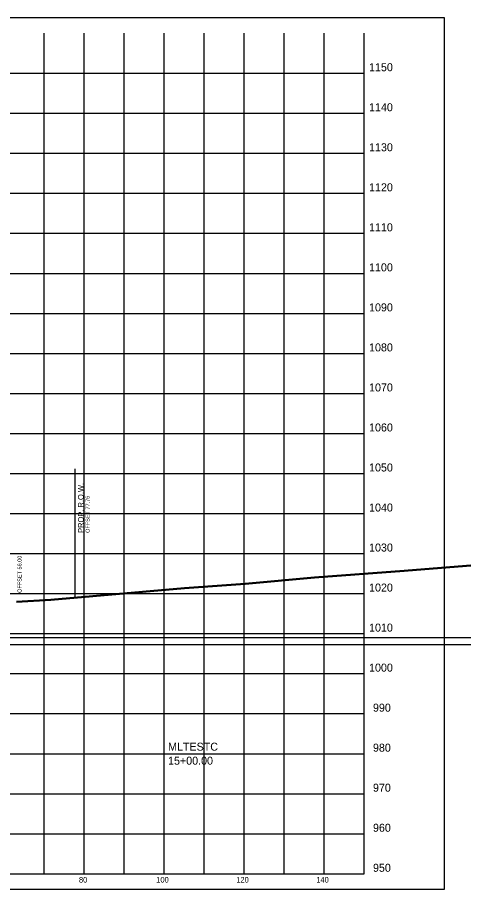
# Model space of a CAD drawing. Extents: x 1131015 to 1136271, y 133453 to 174329.
# Drawn here: x 1131403.8 to 1131515.3, y 165104.7 to 165322.6 of the extents above; entities that cross this region are included whole.
import ezdxf

# ---------------------------------------------------------------- set-up
doc = ezdxf.new("R2010")
doc.units = 0
for name, color, linetype in [('DESIGN - ROW - Right-of-Way and Easement Labels', 7, 'Continuous'), ('DESIGN - ROW - Right-of-Way Linework', 7, 'Continuous'), ('DESIGN - SCRATCH - User 1', 7, 'Continuous'), ('DESIGN - SHEET - Corner Text', 7, 'Continuous'), ('DESIGN - SHEET - Light Grid', 7, 'Continuous'), ('DESIGN - SHEET - Linework', 7, 'Continuous'), ('DESIGN - SHEET - Plot Shape', 7, 'Continuous'), ('DESIGN - TYPICAL - Slope Tie Text', 7, 'Continuous'), ('DESIGN - TYPICAL - Warning Text', 7, 'Continuous'), ('SURVEY - GROUND - Bottom of Topsoil Layer', 7, 'Continuous'), ('SURVEY - GROUND - Top of Ground', 7, 'Continuous')]:
    doc.layers.add(name, color=color, linetype=linetype)

msp = doc.modelspace()

# ---------------------------------------------------------------- linework, layer by layer
at = {"layer": 'DESIGN - ROW - Right-of-Way Linework'}
msp.add_line((1131418.21, 165177.82), (1131418.21, 165209.82), dxfattribs=at)
at = {"layer": 'DESIGN - SCRATCH - User 1'}
for p, q in [((1131369.78, 165167.66), (1131786.53, 165167.66)), ((1131364.68, 165165.96), (1131786.53, 165165.96))]:
    msp.add_line(p, q, dxfattribs=at)
at = {"layer": 'DESIGN - SHEET - Light Grid'}
msp.add_line((1131340.46, 165167.66), (1131640.46, 165167.66), dxfattribs=at)
at = {"layer": 'DESIGN - SHEET - Linework'}
for p, q in [((1131410.46, 165108.66), (1131410.46, 165318.66)), ((1131420.46, 165108.66), (1131420.46, 165318.66)), ((1131430.46, 165108.66), (1131430.46, 165318.66)), ((1131440.46, 165108.66), (1131440.46, 165318.66)), ((1131450.46, 165108.66), (1131450.46, 165318.66)), ((1131460.46, 165108.66), (1131460.46, 165318.66)), ((1131470.46, 165108.66), (1131470.46, 165318.66)), ((1131480.46, 165108.66), (1131480.46, 165318.66)), ((1131190.46, 165308.66), (1131490.46, 165308.66)), ((1131190.46, 165298.66), (1131490.46, 165298.66)), ((1131190.46, 165288.66), (1131490.46, 165288.66)), ((1131190.46, 165278.66), (1131490.46, 165278.66)), ((1131190.46, 165268.66), (1131490.46, 165268.66)), ((1131190.46, 165258.66), (1131490.46, 165258.66)), ((1131190.46, 165248.66), (1131490.46, 165248.66)), ((1131190.46, 165238.66), (1131490.46, 165238.66)), ((1131190.46, 165228.66), (1131490.46, 165228.66)), ((1131190.46, 165218.66), (1131490.46, 165218.66)), ((1131190.46, 165208.66), (1131490.46, 165208.66)), ((1131190.46, 165198.66), (1131490.46, 165198.66)), ((1131190.46, 165188.66), (1131490.46, 165188.66)), ((1131190.46, 165178.66), (1131490.46, 165178.66)), ((1131190.46, 165168.66), (1131490.46, 165168.66)), ((1131190.46, 165158.66), (1131490.46, 165158.66)), ((1131190.46, 165148.66), (1131490.46, 165148.66)), ((1131190.46, 165138.66), (1131490.46, 165138.66)), ((1131190.46, 165128.66), (1131490.46, 165128.66)), ((1131190.46, 165118.66), (1131490.46, 165118.66))]:
    msp.add_line(p, q, dxfattribs=at)
msp.add_lwpolyline([(1131190.46, 165318.66), (1131190.46, 165108.66), (1131490.46, 165108.66), (1131490.46, 165318.66)], dxfattribs=at)
at = {"layer": 'DESIGN - SHEET - Plot Shape'}
msp.add_lwpolyline([(1131170.46, 165322.6), (1131510.46, 165322.6), (1131510.46, 165104.72), (1131170.46, 165104.72)], close=True, dxfattribs=at)
at = {"layer": 'SURVEY - GROUND - Bottom of Topsoil Layer'}
for p, q in [((1131500.51, 165184.28), (1131520.19, 165185.82)), ((1131478.03, 165182.58), (1131500.51, 165184.28)), ((1131460.74, 165180.97), (1131478.03, 165182.58)), ((1131412.13, 165177.04), (1131445.54, 165179.96)), ((1131445.54, 165179.96), (1131460.74, 165180.97)), ((1131403.57, 165176.48), (1131412.13, 165177.04))]:
    msp.add_line(p, q, dxfattribs=at)
at = {"layer": 'SURVEY - GROUND - Top of Ground'}
for p, q in [((1131500.51, 165184.53), (1131520.19, 165186.07)), ((1131478.03, 165182.83), (1131500.51, 165184.53)), ((1131460.74, 165181.22), (1131478.03, 165182.83)), ((1131412.13, 165177.29), (1131445.54, 165180.21)), ((1131445.54, 165180.21), (1131460.74, 165181.22)), ((1131403.57, 165176.73), (1131412.13, 165177.29))]:
    msp.add_line(p, q, dxfattribs=at)

# ---------------------------------------------------------------- texts
at = {"layer": 'DESIGN - ROW - Right-of-Way and Easement Labels'}
for s, height, p in [('PROP. R.O.W.', 1.4, (1131420.36, 165193.82)), ('OFFSET 77.76', 1, (1131421.86, 165193.82))]:
    msp.add_text(s, height=height, rotation=90, dxfattribs=at).set_placement(p)
at = {"layer": 'DESIGN - SHEET - Corner Text'}
for s, height, p in [('1150', 2, (1131491.7, 165309.16)), ('1140', 2, (1131491.7, 165299.16)), ('1130', 2, (1131491.7, 165289.16)), ('1120', 2, (1131491.7, 165279.16)), ('1110', 2, (1131491.7, 165269.16)), ('1100', 2, (1131491.7, 165259.16)), ('1090', 2, (1131491.7, 165249.16)), ('1080', 2, (1131491.7, 165239.16)), ('1070', 2, (1131491.7, 165229.16)), ('1060', 2, (1131491.7, 165219.16)), ('1050', 2, (1131491.7, 165209.16)), ('1040', 2, (1131491.7, 165199.16)), ('1030', 2, (1131491.7, 165189.16)), ('1020', 2, (1131491.7, 165179.16)), ('1010', 2, (1131491.7, 165169.16)), ('1000', 2, (1131491.7, 165159.16)), ('990', 2, (1131492.68, 165149.16)), ('980', 2, (1131492.68, 165139.16)), ('970', 2, (1131492.68, 165129.16)), ('960', 2, (1131492.68, 165119.16)), ('950', 2, (1131492.68, 165109.16)), ('80', 1.4, (1131419.19, 165106.46)), ('100', 1.4, (1131438.51, 165106.46)), ('120', 1.4, (1131458.51, 165106.46)), ('140', 1.4, (1131478.51, 165106.46))]:
    msp.add_text(s, height=height, dxfattribs=at).set_placement(p)
at = {"layer": 'DESIGN - TYPICAL - Slope Tie Text'}
msp.add_text('OFFSET 56.00', height=1, rotation=90, dxfattribs=at).set_placement((1131404.83, 165178.84))
at = {"layer": 'DESIGN - TYPICAL - Warning Text'}
for s, p in [('MLTESTC', (1131441.46, 165139.41)), ('15+00.00', (1131441.46, 165135.91))]:
    msp.add_text(s, height=2, dxfattribs=at).set_placement(p)

doc.saveas('drawing.dxf')
